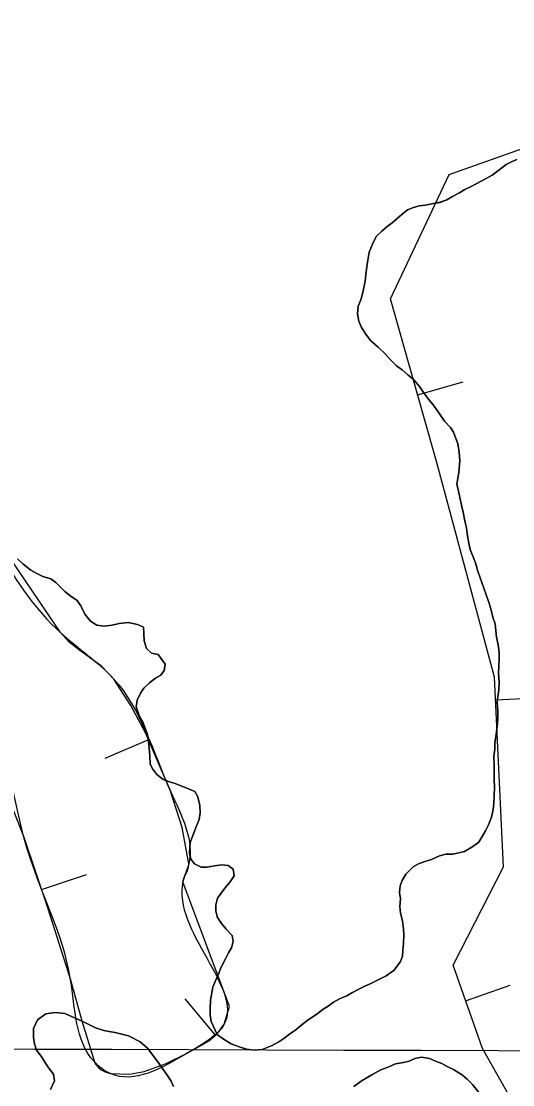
# Model space of a CAD drawing. Extents: x 3161514 to 3199414, y 831166 to 856601.
# Drawn here: x 3192669 to 3192928, y 848662 to 849224 of the extents above; entities that cross this region are included whole.
import ezdxf

# ---------------------------------------------------------------- set-up
doc = ezdxf.new("R2010")
doc.units = 0
for name, color, linetype in [('V-BORW-LINE', 7, 'Continuous'), ('V-GRID-MAJR', 7, 'Continuous'), ('V-SITE-VEGE', 7, 'Continuous'), ('V-TOPO-SHOR', 7, 'Continuous')]:
    doc.layers.add(name, color=color, linetype=linetype)

msp = doc.modelspace()

# ---------------------------------------------------------------- linework, layer by layer
at = {"layer": 'V-BORW-LINE'}
for p, q in [((3192877.8710000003, 849026.4400000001), (3192901.931, 849033.232)), ((3192918.99, 848865.267), (3192943.961, 848866.4770000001)), ((3192735.776, 848844.189), (3192712.786, 848834.368)), ((3192679.237, 848765.101), (3192702.953, 848773.011)), ((3192903.214, 848706.3640000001), (3192926.774, 848714.7270000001)), ((3192771.179, 848688.2930000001), (3192755.106, 848707.442))]:
    msp.add_line(p, q, dxfattribs=at)
for points in [[(3192942.41, 848627.626), (3192912.1410000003, 848681.212), (3192896.555, 848725.125), (3192923.258, 848777.197), (3192918.409, 848877.2660000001), (3192888.157, 848990), (3192863.566, 849077.118), (3192894.437, 849142.861), (3193024.647, 849188.889), (3193084.019, 849203.144), (3193115.59, 849122.971), (3193228.217, 848983.012), (3193307.62, 848873.752), (3193391.6040000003, 848716.53), (3193450.512, 848590.911)], [(3192658.676, 848821.535), (3192670.018, 848792.7440000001), (3192682.555, 848755.155), (3192694.65, 848717.525), (3192700.545, 848695.876), (3192707.174, 848674.177), (3192707.776, 848672.968), (3192709.309, 848671.113), (3192710.752, 848669.96), (3192713.176, 848668.659), (3192715.648, 848667.9280000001), (3192725.676, 848667.638), (3192733.411, 848669.067), (3192745.095, 848673.194), (3192756.552, 848678.876), (3192767.362, 848685.09), (3192771.9390000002, 848688.932), (3192775.674, 848693.968), (3192778.613, 848703.323), (3192753.95, 848769.158), (3192754.62, 848771.551), (3192756.264, 848775.139), (3192756.858, 848776.934), (3192756.983, 848778.731), (3192753.529, 848797.873), (3192747.343, 848817.1140000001), (3192734.2060000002, 848847.866), (3192726.504, 848862.365), (3192717.4790000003, 848876.326), (3192710.977, 848883.1020000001), (3192699.449, 848891.415), (3192693.928, 848895.778), (3192689.2090000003, 848900.919), (3192659.745, 848944.5)]]:
    msp.add_lwpolyline(points, dxfattribs=at)
msp.add_spline([(3192557.2120000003, 848908.024), (3192581.131, 848874.621), (3192602.948, 848871.357), (3192601.556, 848889.22), (3192613.924, 848898.591), (3192670.018, 848792.7440000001), (3192694.65, 848717.525), (3192707.174, 848674.177), (3192715.648, 848667.9280000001), (3192756.552, 848678.876), (3192775.674, 848693.968), (3192753.95, 848769.158), (3192756.983, 848778.731), (3192747.343, 848817.1140000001), (3192717.4790000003, 848876.326), (3192689.2090000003, 848900.919), (3192634.578, 848990.664), (3192620.514, 849024.289), (3192596.901, 849065.883), (3192557.186, 849066.8740000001), (3192539.917, 849084.4990000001), (3192523.5270000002, 849141.225), (3192478.497, 849141.551), (3192464.795, 849168.903), (3192388.73, 849210.4180000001), (3192383.117, 849206.7660000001), (3192401.629, 849143.6950000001), (3192446.187, 849057.708), (3192502.762, 848996.356), (3192557.2120000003, 848908.024)], degree=3, dxfattribs=at)
at = {"layer": 'V-GRID-MAJR'}
msp.add_spline([(3165741.648, 848757.608), (3170973.071, 848741.248), (3176204.497, 848725.65), (3181435.9250000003, 848710.812), (3186667.355, 848696.736), (3191898.788, 848683.42), (3197130.222, 848670.865), (3197130.223, 848670.865)], degree=3, dxfattribs=at)
at = {"layer": 'V-SITE-VEGE'}
for points in [[(3192880.977, 849027.725), (3192878.872, 849030.764), (3192875.642, 849034.436), (3192872.74, 849036.988), (3192869.676, 849039.537), (3192866.774, 849041.768), (3192863.3850000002, 849045.116), (3192860.64, 849047.992), (3192857.089, 849051.5040000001), (3192852.897, 849055.172), (3192850.47, 849058.5260000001), (3192848.205, 849062.045), (3192846.9, 849065.408), (3192846.077, 849069.256), (3192846.536, 849073.27), (3192847.801, 849076.647), (3192848.901, 849080.506), (3192850.1520000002, 849086.451), (3192850.4560000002, 849089.822), (3192851.072, 849094.16), (3192851.535, 849097.5310000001), (3192852.313, 849101.709), (3192854.054, 849106.05), (3192855.9560000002, 849110.0750000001), (3192858.992, 849112.821), (3192861.705, 849115.242), (3192864.423, 849117.183), (3192869.6920000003, 849121.867), (3192872.568, 849124.13), (3192875.609, 849125.433), (3192878.654, 849126.252), (3192881.864, 849126.59), (3192885.39, 849127.251), (3192889.718, 849128.077), (3192893.242, 849129.383), (3192895.9620000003, 849131.003), (3192899.64, 849132.951), (3192902.839, 849134.894), (3192905.721, 849136.1950000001), (3192908.441, 849137.653), (3192912.125, 849139.601), (3192917.2430000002, 849142.357), (3192920.757, 849145.108), (3192924.591, 849148.0160000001), (3192927.473, 849149.476), (3192930.1920000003, 849150.777)], [(3192810.188, 848688.858), (3192813.704, 848691.285), (3192816.899, 848693.872), (3192820.098, 848696.297), (3192824.573, 848699.371), (3192827.928, 848701.957), (3192830.647, 848703.577), (3192833.365, 848705.679), (3192836.883, 848707.6240000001), (3192840.406, 848709.089), (3192843.447, 848710.708), (3192846.486, 848712.335), (3192850.005, 848714.118), (3192852.7290000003, 848715.419), (3192857.37, 848717.6900000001), (3192861.21, 848719.64), (3192865.5270000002, 848722.552), (3192868.8710000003, 848727.064), (3192869.8170000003, 848729.958), (3192870.12, 848733.171), (3192870.421, 848736.702), (3192870.557, 848741.197), (3192870.378, 848744.404), (3192869.873, 848748.576), (3192868.8880000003, 848752.742), (3192868.545, 848756.27), (3192868.844, 848760.284), (3192868.345, 848763.6510000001), (3192868.646, 848767.024), (3192869.754, 848769.9180000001), (3192871.6580000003, 848773.299), (3192875.488, 848777.174), (3192878.37, 848778.794), (3192881.733, 848779.937), (3192885.257, 848781.0800000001), (3192889.421, 848782.87), (3192892.784, 848783.851), (3192896.474, 848783.871), (3192902.5670000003, 848785.1900000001), (3192906.4050000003, 848787.459), (3192909.921, 848790.046), (3192911.832, 848792.784), (3192913.739, 848796.165), (3192915.326, 848799.385), (3192916.907, 848803.405), (3192917.687, 848807.4230000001), (3192918.15, 848810.796), (3192918.287, 848814.649), (3192918.4250000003, 848819.144), (3192918.238, 848823.314), (3192918.22, 848827.0040000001), (3192918.199, 848830.375), (3192918.171, 848835.512), (3192918.631, 848839.204), (3192918.613, 848842.4130000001), (3192919.387, 848847.232), (3192919.848, 848851.248), (3192920.147, 848855.103), (3192920.284, 848859.115), (3192919.934, 848864.087), (3192920.239, 848867.139), (3192920.702, 848870.512), (3192920.839, 848874.524), (3192920.653, 848879.658), (3192920.79, 848883.189), (3192920.929, 848887.0430000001), (3192920.911, 848890.253), (3192920.407, 848894.422), (3192919.582, 848898.4280000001), (3192919.242, 848901.797), (3192918.74, 848905.486), (3192917.595, 848909.01), (3192916.772, 848912.697), (3192915.629, 848916.381), (3192913.999, 848920.704), (3192912.8540000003, 848924.3910000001), (3192910.898, 848929.836), (3192909.432, 848933.84), (3192908.447, 848937.686), (3192905.678, 848944.731), (3192904.857, 848948.098), (3192904.193, 848951.947), (3192903.6890000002, 848955.952), (3192902.866, 848959.8030000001), (3192901.877, 848964.452), (3192901.053, 848968.138), (3192900.228, 848972.148), (3192899.407, 848975.511), (3192898.586, 848979.197), (3192899.046, 848982.408), (3192899.671, 848985.462), (3192900.117, 848991.563), (3192899.771, 848996.214), (3192899.1040000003, 849000.546), (3192896.822, 849006.63), (3192895.204, 849009.188), (3192892.136, 849012.5430000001), (3192889.062, 849016.858), (3192886.6350000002, 849020.3740000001), (3192883.563, 849024.208), (3192880.977, 849027.725)], [(3192666.582, 848939.849), (3192669.484, 848937.139), (3192673.674, 848933.7930000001), (3192676.736, 848932.046), (3192679.953, 848930.459), (3192684.133, 848929.199), (3192686.872, 848927.289), (3192689.616, 848924.5750000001), (3192691.715, 848922.341), (3192694.9390000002, 848919.951), (3192697.998, 848918.044), (3192700.102, 848915.005), (3192702.213, 848910.524), (3192705.1210000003, 848906.85), (3192708.505, 848904.783), (3192712.197, 848904.3200000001), (3192716.529, 848904.826), (3192720.215, 848905.649), (3192725.0300000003, 848906.159), (3192730.011, 848905.064), (3192733.0640000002, 848903.636), (3192733.242, 848900.589), (3192733.427, 848896.577), (3192734.733, 848892.411), (3192737.316, 848890.019), (3192740.8510000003, 848889.237), (3192744.5700000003, 848884.123), (3192744.107, 848880.91), (3192742.194, 848878.329), (3192739.4760000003, 848876.711), (3192736.2800000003, 848874.284), (3192733.2460000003, 848871.54), (3192731.497, 848868.802), (3192729.753, 848865.101), (3192729.292, 848861.566), (3192731.0840000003, 848856.6020000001), (3192733.029, 848853.243), (3192735.149, 848846.997), (3192735.815, 848843.149), (3192736.1550000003, 848839.78), (3192736.497, 848835.929), (3192736.683, 848831.436), (3192737.981, 848828.716), (3192740.244, 848825.841), (3192743.468, 848823.291), (3192746.845, 848822.025), (3192749.901, 848821.079), (3192752.7970000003, 848819.973), (3192755.69, 848818.865), (3192760.194, 848816.9670000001), (3192761.816, 848814.085), (3192762.805, 848809.598), (3192762.987, 848805.746), (3192762.525, 848802.213), (3192760.786, 848797.871), (3192759.045, 848793.206), (3192757.779, 848789.991), (3192757.491, 848784.533), (3192758.15, 848781.166), (3192760.09, 848778.77), (3192763.631, 848777.025), (3192766.68, 848777.041), (3192770.528, 848777.7050000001), (3192774.376, 848778.209), (3192777.747, 848777.905), (3192780.488, 848775.835), (3192780.989, 848772.47), (3192778.921, 848769.2490000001), (3192776.0500000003, 848765.859), (3192772.228, 848760.542), (3192771.286, 848757.006), (3192771.304, 848753.796), (3192772.126, 848750.429), (3192774.231, 848747.233), (3192776.816, 848744.199), (3192779.883, 848740.845), (3192780.383, 848737.636), (3192779.599, 848734.424), (3192778.0100000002, 848731.686), (3192776.4220000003, 848728.628), (3192774.2, 848724.123), (3192772.935, 848720.905), (3192771.032, 848716.562), (3192769.7660000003, 848713.666), (3192768.521, 848706.758), (3192768.386, 848701.941), (3192768.404, 848698.734), (3192768.904, 848695.527), (3192771.9930000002, 848688.6410000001), (3192775.378, 848686.094), (3192779.4020000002, 848683.71), (3192783.5840000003, 848682.1290000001), (3192787.4450000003, 848680.865), (3192791.778, 848680.408), (3192795.79, 848680.752), (3192801.074, 848682.706), (3192804.595, 848684.654), (3192807.153, 848686.434), (3192810.188, 848688.858)], [(3192748.963, 848661.149), (3192747.664, 848664.03), (3192745.559, 848667.068), (3192742.809, 848671.225), (3192740.705, 848674.103), (3192735.208, 848681.2930000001), (3192731.338, 848684.642), (3192725.22, 848687.816), (3192718.792, 848689.544), (3192712.207, 848690.632), (3192707.702, 848692.049), (3192703.52, 848694.273), (3192699.819, 848696.018), (3192691.613, 848699.664), (3192686.472, 848700.2760000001), (3192681.504, 848699.447), (3192677.187, 848696.372), (3192674.966, 848691.7050000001), (3192674.9930000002, 848687.05), (3192675.4930000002, 848683.683), (3192676.636, 848680.3200000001), (3192679.06, 848677.123), (3192681.328, 848673.4450000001), (3192683.107, 848670.887), (3192685.534, 848667.692), (3192686.196, 848664.166), (3192683.9760000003, 848659.498)], [(3192910.261, 848657.899), (3192906.8680000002, 848662.212), (3192903.9620000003, 848665.085), (3192901.543, 848667.1560000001), (3192896.8710000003, 848670.179), (3192893.492, 848671.7660000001), (3192890.596, 848673.193), (3192887.379, 848674.459), (3192884.161, 848675.884), (3192879.984, 848676.665), (3192876.4590000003, 848675.841), (3192873.418, 848674.541), (3192870.37, 848673.8790000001), (3192866.203, 848673.056), (3192862.682, 848671.5920000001), (3192858.355, 848669.961), (3192853.716, 848667.3690000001), (3192848.598, 848664.289), (3192844.1210000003, 848661.214)]]:
    msp.add_lwpolyline(points, dxfattribs=at)
at = {"layer": 'V-TOPO-SHOR'}
for points in [[(3192930.194, 849150.777), (3192927.473, 849149.476), (3192924.591, 849148.0160000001), (3192920.757, 849145.106), (3192917.2430000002, 849142.357), (3192912.123, 849139.601), (3192908.441, 849137.653), (3192905.721, 849136.1950000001), (3192902.839, 849134.894), (3192899.64, 849132.951), (3192895.96, 849131.003), (3192893.242, 849129.383), (3192889.718, 849128.079), (3192885.39, 849127.251), (3192881.864, 849126.59), (3192878.654, 849126.252), (3192875.609, 849125.433), (3192872.568, 849124.13), (3192869.6920000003, 849121.867), (3192864.423, 849117.183), (3192861.705, 849115.242)], [(3192861.705, 849115.242), (3192858.992, 849112.821), (3192855.9560000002, 849110.0750000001), (3192854.054, 849106.05), (3192852.313, 849101.709), (3192851.535, 849097.5310000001), (3192851.072, 849094.16), (3192850.453, 849089.822), (3192850.1520000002, 849086.451), (3192848.901, 849080.506), (3192847.799, 849076.647), (3192846.536, 849073.27), (3192846.077, 849069.256), (3192846.9, 849065.408), (3192848.205, 849062.045), (3192850.47, 849058.5260000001), (3192852.897, 849055.172), (3192857.089, 849051.5040000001), (3192860.64, 849047.992), (3192863.3850000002, 849045.118), (3192866.774, 849041.768), (3192869.676, 849039.537), (3192872.74, 849036.988), (3192875.642, 849034.436), (3192878.874, 849030.764), (3192880.977, 849027.725), (3192883.563, 849024.208), (3192886.6350000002, 849020.3740000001), (3192889.062, 849016.858), (3192892.136, 849012.5430000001), (3192895.204, 849009.188), (3192896.822, 849006.63), (3192899.1040000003, 849000.546), (3192899.771, 848996.214), (3192900.117, 848991.563), (3192899.671, 848985.462), (3192899.046, 848982.408), (3192898.5840000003, 848979.197), (3192899.407, 848975.511), (3192900.228, 848972.1460000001), (3192901.053, 848968.138), (3192901.877, 848964.452), (3192902.866, 848959.8030000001), (3192903.6890000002, 848955.954), (3192904.193, 848951.947), (3192904.857, 848948.098), (3192905.678, 848944.731), (3192908.447, 848937.686), (3192909.432, 848933.84), (3192910.898, 848929.836), (3192912.8540000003, 848924.3910000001), (3192913.999, 848920.706), (3192915.629, 848916.383), (3192916.772, 848912.697), (3192917.595, 848909.01), (3192918.74, 848905.486), (3192919.242, 848901.797), (3192919.582, 848898.43), (3192920.407, 848894.422), (3192920.911, 848890.253), (3192920.929, 848887.0430000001), (3192920.79, 848883.189)], [(3192770.528, 848777.7050000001), (3192766.68, 848777.041), (3192763.631, 848777.025), (3192760.09, 848778.77), (3192758.15, 848781.166), (3192757.491, 848784.533), (3192757.779, 848789.991), (3192759.045, 848793.206), (3192760.786, 848797.871), (3192762.525, 848802.213), (3192762.987, 848805.748), (3192762.805, 848809.598), (3192761.816, 848814.085), (3192760.194, 848816.9670000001), (3192755.69, 848818.865), (3192752.7970000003, 848819.973), (3192749.901, 848821.079), (3192746.845, 848822.025), (3192743.468, 848823.291), (3192740.244, 848825.841), (3192737.981, 848828.716), (3192736.683, 848831.436), (3192736.497, 848835.929), (3192736.1550000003, 848839.78), (3192735.815, 848843.149), (3192735.149, 848846.997), (3192733.029, 848853.243), (3192731.0840000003, 848856.6020000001), (3192729.292, 848861.566), (3192729.753, 848865.101), (3192731.497, 848868.802), (3192733.2460000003, 848871.54), (3192736.2800000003, 848874.284), (3192739.4760000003, 848876.711), (3192742.194, 848878.331), (3192744.107, 848880.91), (3192744.5700000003, 848884.123), (3192740.8510000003, 848889.237), (3192737.316, 848890.019), (3192734.733, 848892.411), (3192733.427, 848896.577), (3192733.242, 848900.589), (3192733.0640000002, 848903.636), (3192730.009, 848905.064), (3192725.028, 848906.159), (3192720.215, 848905.649), (3192716.529, 848904.826), (3192712.197, 848904.3200000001), (3192708.505, 848904.7810000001), (3192705.1210000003, 848906.85), (3192702.213, 848910.524), (3192700.102, 848915.005), (3192697.998, 848918.044), (3192694.9390000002, 848919.951), (3192691.715, 848922.341), (3192689.616, 848924.5750000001), (3192686.872, 848927.289), (3192684.133, 848929.199), (3192679.953, 848930.459), (3192676.736, 848932.046), (3192673.674, 848933.7930000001), (3192669.484, 848937.139), (3192666.58, 848939.851)], [(3192920.79, 848883.189), (3192920.651, 848879.658), (3192920.839, 848874.524), (3192920.702, 848870.512), (3192920.239, 848867.139), (3192919.936, 848864.087), (3192920.284, 848859.115), (3192920.147, 848855.101), (3192919.848, 848851.248), (3192919.387, 848847.232), (3192918.613, 848842.4130000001), (3192918.631, 848839.204), (3192918.171, 848835.512), (3192918.199, 848830.375), (3192918.22, 848827.0040000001), (3192918.238, 848823.314), (3192918.4250000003, 848819.144), (3192918.287, 848814.649), (3192918.15, 848810.796), (3192917.687, 848807.4230000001), (3192916.907, 848803.405), (3192915.326, 848799.385), (3192913.739, 848796.165), (3192911.832, 848792.784), (3192909.921, 848790.046), (3192906.4050000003, 848787.459), (3192902.5670000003, 848785.1900000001), (3192896.474, 848783.871), (3192892.784, 848783.851), (3192889.421, 848782.87), (3192885.257, 848781.0800000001), (3192881.733, 848779.937), (3192878.37, 848778.794), (3192875.488, 848777.174), (3192871.6580000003, 848773.299), (3192869.754, 848769.9180000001), (3192868.646, 848767.024), (3192868.345, 848763.6510000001), (3192868.844, 848760.284), (3192868.545, 848756.27), (3192868.8880000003, 848752.742), (3192869.873, 848748.576), (3192870.378, 848744.404), (3192870.557, 848741.197), (3192870.421, 848736.702), (3192870.12, 848733.171), (3192869.8170000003, 848729.958), (3192868.8710000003, 848727.064), (3192865.5270000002, 848722.552), (3192861.21, 848719.64), (3192857.37, 848717.6900000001), (3192852.7290000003, 848715.419), (3192850.007, 848714.118), (3192846.486, 848712.335), (3192843.4450000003, 848710.711), (3192840.406, 848709.089), (3192836.883, 848707.6240000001), (3192833.365, 848705.679), (3192830.647, 848703.577), (3192827.928, 848701.957), (3192824.573, 848699.371), (3192820.096, 848696.297), (3192816.899, 848693.872), (3192813.704, 848691.285), (3192810.188, 848688.858), (3192807.153, 848686.434), (3192804.595, 848684.654), (3192801.074, 848682.708), (3192795.79, 848680.752), (3192791.778, 848680.408), (3192787.4450000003, 848680.865), (3192783.5840000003, 848682.1290000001), (3192779.4020000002, 848683.71), (3192775.378, 848686.094), (3192771.9930000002, 848688.6410000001), (3192768.904, 848695.527), (3192768.404, 848698.734), (3192768.386, 848701.943), (3192768.521, 848706.758), (3192769.7660000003, 848713.666), (3192771.032, 848716.562), (3192772.935, 848720.905), (3192774.2, 848724.123), (3192776.4220000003, 848728.628), (3192778.0100000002, 848731.686), (3192779.599, 848734.424), (3192780.383, 848737.638), (3192779.883, 848740.845), (3192776.816, 848744.197), (3192774.231, 848747.233), (3192772.126, 848750.432), (3192771.304, 848753.796), (3192771.286, 848757.006), (3192772.228, 848760.542), (3192776.052, 848765.859), (3192778.921, 848769.246), (3192780.989, 848772.468), (3192780.488, 848775.835), (3192777.747, 848777.905), (3192774.376, 848778.209), (3192770.528, 848777.7050000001)], [(3192683.9760000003, 848659.498), (3192686.196, 848664.166), (3192685.534, 848667.692), (3192683.107, 848670.887), (3192681.328, 848673.4450000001), (3192679.06, 848677.123), (3192676.636, 848680.3200000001), (3192675.4930000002, 848683.683), (3192674.9930000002, 848687.05), (3192674.966, 848691.7050000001), (3192677.187, 848696.372), (3192681.504, 848699.447), (3192686.472, 848700.2760000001), (3192691.613, 848699.664), (3192699.819, 848696.018), (3192703.52, 848694.273), (3192707.704, 848692.049), (3192712.205, 848690.632), (3192718.792, 848689.544), (3192725.22, 848687.816), (3192731.338, 848684.642), (3192735.208, 848681.2930000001), (3192740.705, 848674.103), (3192742.809, 848671.225), (3192745.559, 848667.068), (3192747.662, 848664.03), (3192748.963, 848661.149)], [(3192844.1210000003, 848661.214), (3192848.598, 848664.289), (3192853.716, 848667.3690000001), (3192858.357, 848669.961), (3192862.68, 848671.5920000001), (3192866.203, 848673.056), (3192870.37, 848673.881), (3192873.416, 848674.541), (3192876.4590000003, 848675.841), (3192879.984, 848676.665), (3192884.161, 848675.884), (3192887.379, 848674.459), (3192890.596, 848673.193), (3192893.492, 848671.7660000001), (3192896.8710000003, 848670.179), (3192901.543, 848667.1560000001), (3192903.9620000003, 848665.083), (3192906.8680000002, 848662.212), (3192910.261, 848657.897)]]:
    msp.add_lwpolyline(points, dxfattribs=at)

doc.saveas('drawing.dxf')
